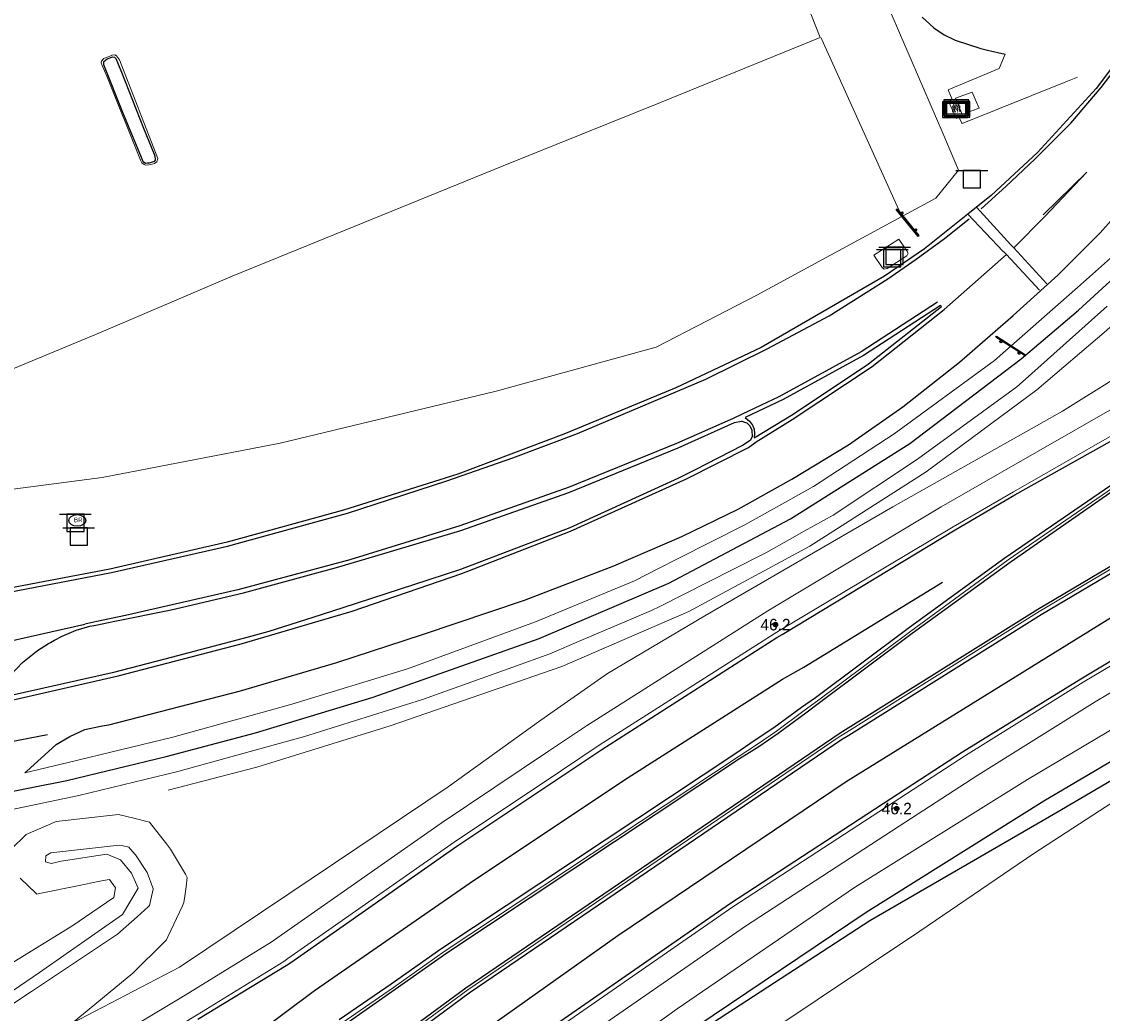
# Model space of a CAD drawing. Header units: metres. Extents: x 169249 to 194689, y 406250 to 412203.
# Tile 357 of 442: x 189115 to 189209, y 411396 to 411482. Entities that reach past the tile are written whole.
import ezdxf
from ezdxf.enums import TextEntityAlignment as Align

# ---------------------------------------------------------------- set-up
doc = ezdxf.new("R2010")
doc.units = ezdxf.units.M
doc.layers.get('0').update_dxf_attribs({"linetype": 'CONTINUOUS'})
for name, color, linetype, lineweight in [('BGT_NLCS_N264$0$B-WE-BV-GELEIDECONSTRUCTIE-G', 252, 'CONTINUOUS', 18), ('BGT_NLCS_N264$0$B-WE-FV-GELEIDING_WILDRASTER-G', 252, 'CONTINUOUS', 18), ('BGT_NLCS_N264$0$B-WE-GW-WATERGANG_INSTEEK-G', 252, 'CONTINUOUS', 18), ('BGT_NLCS_N264$0$B-WE-GW-WATERGANG_SLOOT_BODEM-G', 252, 'CONTINUOUS', 18), ('BGT_NLCS_N264$0$B-WE-IE-TERREINAFSCHEIDING_KUNSTMATIG_HEKWERK-G', 252, 'BGT_NLCS_N264$0$IE-TERREINAFSCHEIDING-KUNSTMATIG', 18), ('BGT_NLCS_N264$0$B-WE-OG-TOPOGRAFIE_CULTUURSCHEIDING-G', 252, 'CONTINUOUS', 18), ('BGT_NLCS_N264$0$B-WE-OG-TOPOGRAFIE_TERREIN_GROEN-GV', 252, 'CONTINUOUS', 18), ('BGT_NLCS_N264$0$B-WE-OG-TOPOGRAFIE_WATER-GV', 252, 'CONTINUOUS', 18), ('BGT_NLCS_N264$0$B-WE-OG-TOPOGRAFIE_WEG_BERM-GV', 252, 'CONTINUOUS', 18), ('BGT_NLCS_N264$0$B-WE-OG-TOPOGRAFIE_WEG_RIJWEG-GV', 252, 'CONTINUOUS', 18), ('BGT_NLCS_N264$0$B-WE-OG-TOPOGRAFIE_WEG_RIJWIELPAD-G', 252, 'CONTINUOUS', 18), ('BGT_NLCS_N264$0$B-WE-OG-TOPOGRAFIE_WEG_VERHARD-G', 252, 'CONTINUOUS', 18), ('BGT_NLCS_N264$0$B-WE-VW-VERKEERSTEKEN_BORD-S', 252, 'CONTINUOUS', 25), ('X-XX-AL-REFERENTIE-G', 7, 'CONTINUOUS', 18)]:
    doc.layers.add(name, color=color, linetype=linetype, lineweight=lineweight)
for name, color, linetype in [('BGT_NLCS_N264$0$B-WE-IE-MEUBILAIR_WEGMEUBILAIR-S', 252, 'CONTINUOUS'), ('BGT_NLCS_N264$0$B-WE-KL-WATER_BRANDLEIDING_PUT-S', 252, 'CONTINUOUS'), ('BGT_NLCS_N264$0$B-WE-OG-TOPOGRAFIE_WATER_SLOOT-GV', 252, 'CONTINUOUS'), ('BGT_NLCS_N264$0$B-WE-OG-TOPOGRAFIE_WEG_RIJWEG-G', 252, 'CONTINUOUS'), ('BGT_NLCS_N264$0$B-WE-OG-TOPOGRAFIE_WEG_VERKEERSEILAND-GV', 252, 'CONTINUOUS'), ('BGT_NLCS_N264$0$B-WE-VH-KANTOPSLUITING-G', 252, 'CONTINUOUS'), ('BGT_NLCS_N264$0$B-WE-VW-MARKERING-G', 252, 'CONTINUOUS'), ('BGT_NLCS_N264$0$Label_Puntobject', 252, 'CONTINUOUS')]:
    doc.layers.add(name, color=color, linetype=linetype)
doc.styles.add('BGT_NLCS_N264$0$NLCS-ISO', font='NLCS-ISO.ttf')
doc.styles.add('BGT_NLCS_N264$0$STANDARD', font='txt')
doc.linetypes.add('BGT_NLCS_N264$0$IE-TERREINAFSCHEIDING-KUNSTMATIG', pattern='A,4,[82,NLCS.SHX,S=0.75,R=90,X=0,Y=0],4,-2', length=10)

# ---------------------------------------------------------------- blocks, each defined once
blk = doc.blocks.new('BGT_NLCS_N264$0$SIE-WEG_SCHRIKHEK')
for points in [[(-1.125, 0), (-1.125, 0.1), (-1.5, 0.1), (-1.5, 0)], [(-0.375, 0), (-0.375, 0.1), (-0.75, 0.1), (-0.75, 0)], [(0.375, 0.1), (0, 0.1), (0, 0), (0.375, 0)], [(1.125, 0), (1.125, 0.1), (0.75, 0.1), (0.75, 0)]]:
    blk.add_hatch(color=0).paths.add_polyline_path(points)
at = {"color": 0}
for p, q in [((-1.125, 0), (-1.125, 0.1)), ((-0.75, 0), (-0.75, 0.1)), ((-0.375, 0), (-0.375, 0.1)), ((0, 0.1), (0, 0)), ((0.375, 0.1), (0.375, 0)), ((0.75, 0.1), (0.75, 0)), ((1.125, 0.1), (1.125, 0))]:
    blk.add_line(p, q, dxfattribs=at)
at = {"flags": 128}
for points in [[(-1.5, 0.1), (1.5, 0.1), (1.5, 0), (-1.5, 0)], [(-1.0125, 0.1), (-1.0125, 0.25), (-0.8625, 0.25), (-0.8625, 0.1)], [(0.8625, 0.1), (0.8625, 0.25), (1.0125, 0.25), (1.0125, 0.1)]]:
    blk.add_lwpolyline(points, close=True, dxfattribs=at)
blk = doc.blocks.new('BGT_NLCS_N264$0$SVW-VERKEERSTEKEN_BORD_ANWB-SO')
blk.add_line((-1.375, 0), (1.375, 0))
at = {"flags": 128}
blk.add_lwpolyline([(-0.75, 0), (-0.75, -1.5), (0.75, -1.5), (0.75, 0)], close=True, dxfattribs=at)
blk = doc.blocks.new('BGT_NLCS_N264$0$SRI-TERREINKAST-SO')
at = {"ltscale": 0.1}
h = blk.add_hatch(color=256, dxfattribs=at)
h.paths.add_polyline_path([(1.163, 0.641), (-1.012, 0.641), (-1.012, -0.71), (1.163, -0.71)])
h.paths.add_polyline_path([(1.013, 0.491), (-0.862, 0.491), (-0.862, -0.56), (1.013, -0.56)], flags=16)
at = {"flags": 128}
for points in [[(1.163, 0.641), (-1.012, 0.641), (-1.012, -0.71), (1.163, -0.71)], [(1.013, 0.491), (-0.862, 0.491), (-0.862, -0.56), (1.013, -0.56)]]:
    blk.add_lwpolyline(points, close=True, dxfattribs=at)
at = {"style": 'BGT_NLCS_N264$0$NLCS-ISO'}
blk.add_text('RI', height=0.6, dxfattribs=at).set_placement((-0.262, -0.289))
blk = doc.blocks.new('BGT_NLCS_N264$0$SIE-WEG_STRAATPOT_BRANDKRAAN-SO')
blk.add_ellipse((0, 0), major_axis=(-0.729, 0), ratio=0.685994)
at = {"style": 'BGT_NLCS_N264$0$NLCS-ISO'}
blk.add_text('BR', height=0.4, dxfattribs=at).set_placement((-0.298, -0.153))
blk = doc.blocks.new('BGT_NLCS_N264$0$SIE-WEG_PAAL_ALGEMEEN_TYPE_02-SO')
at = {"ltscale": 0.5}
h = blk.add_hatch(color=256, dxfattribs=at)
h.paths.add_polyline_path([(0, 0), (0.1875, 0, 0.4142136), (0, 0.1875)])
h.paths.add_polyline_path([(0, -0.1875), (0, 0), (-0.1875, 0, 0.4142136)])
for p, q in [((-0.1875, 0), (0.1875, 0)), ((0, -0.1875), (0, 0.1875))]:
    blk.add_line(p, q, dxfattribs=at)
blk.add_circle((0, 0), 0.1875, dxfattribs=at)
blk = doc.blocks.new('BGT_NLCS_N264')
at = {"layer": 'BGT_NLCS_N264$0$B-WE-BV-GELEIDECONSTRUCTIE-G'}
blk.add_polyline3d([(189231.175, 411471.938, 11.842), (189227.825, 411469.911, 11.752), (189224.499, 411467.659, 11.612), (189221.33, 411465.359, 11.626), (189218.165, 411462.847, 11.614), (189215.162, 411460.353, 11.587), (189209.294, 411454.991, 11.597), (189203.277, 411449.866, 11.651), (189193.672, 411442.765, 11.917), (189183.621, 411436.322, 12.041), (189173.117, 411430.67, 11.895), (189162.127, 411425.909, 11.853), (189147.249, 411420.78, 11.75), (189135.704, 411417.202, 11.681), (189128.017, 411415.19, 11.625)], dxfattribs=at)
at = {"layer": 'BGT_NLCS_N264$0$B-WE-FV-GELEIDING_WILDRASTER-G'}
blk.add_polyline3d([(189074.313, 411314.346, 11.182), (189076.584, 411315.987, 11.173), (189085.896, 411323.55, 11.147), (189095.103, 411331.121, 11.216), (189107.12, 411340.937, 11.128), (189117.121, 411348.943, 11.092), (189127.65, 411357.213, 11.201), (189138.209, 411365.102, 11.233), (189148.703, 411372.764, 11.576), (189159.803, 411380.525, 11.771), (189169.688, 411387.261, 11.878), (189179.796, 411394.086, 11.881), (189193.123, 411402.993, 11.811), (189203.017, 411409.73, 11.789), (189210.929, 411414.861, 11.581)], dxfattribs=at)
at = {"layer": 'BGT_NLCS_N264$0$B-WE-GW-WATERGANG_INSTEEK-G'}
for points in [[(189109.36, 411397.096, 11.35), (189119.688, 411403.422, 11.338), (189123.308, 411405.903, 11.327), (189123.457, 411406.75, 11.299), (189122.936, 411407.468, 11.282), (189122.745, 411407.432, 11.29), (189121.957, 411407.281, 11.322), (189120.309, 411406.949, 11.377), (189116.885, 411406.259, 11.493), (189116.64, 411406.21, 11.501), (189116.575, 411406.272, 11.499), (189115.204, 411407.574, 11.453)], [(189114.434, 411410.107, 11.414), (189115.714, 411411.352, 11.406), (189118.31, 411412.491, 11.408), (189123.727, 411413.102, 11.434), (189125.055, 411412.771, 11.433), (189126.399, 411412.436, 11.431), (189127.879, 411410.55, 11.417), (189128.234, 411410.098, 11.414), (189129.514, 411407.923, 11.449), (189129.681, 411407.64, 11.453), (189129.576, 411406.846, 11.467), (189129.467, 411406.031, 11.481), (189129.394, 411405.478, 11.49), (189129.262, 411405.196, 11.495), (189127.995, 411402.497, 11.546), (189127.878, 411402.248, 11.551), (189127.668, 411402.038, 11.571), (189124.973, 411399.346, 11.831), (189119.702, 411395.015, 12.019)]]:
    blk.add_polyline3d(points, dxfattribs=at)
at = {"layer": 'BGT_NLCS_N264$0$B-WE-GW-WATERGANG_SLOOT_BODEM-G'}
blk.add_polyline3d([(189108.272, 411393.547, 10.554), (189116.886, 411399.41, 10.568), (189124.079, 411404.433, 10.576), (189125.416, 411406.729, 10.536), (189124.839, 411408.006, 10.52), (189123.894, 411409.167, 10.554), (189122.706, 411409.664, 10.668), (189118.766, 411409.066, 10.769), (189117.886, 411408.847, 10.695), (189117.408, 411409.011, 10.69), (189117.421, 411409.518, 10.682), (189117.862, 411409.788, 10.682), (189123.783, 411410.453, 10.605), (189124.014, 411410.4, 10.606), (189124.62, 411410.261, 10.607), (189124.745, 411410.116, 10.608), (189125.196, 411409.592, 10.613), (189126.207, 411408.068, 10.621), (189126.707, 411406.753, 10.623), (189126.741, 411406.663, 10.623), (189126.735, 411406.636, 10.623), (189126.535, 411405.738, 10.625), (189126.417, 411405.208, 10.626), (189126.297, 411405.097, 10.627), (189125.345, 411404.221, 10.637), (189123.642, 411402.744, 10.66), (189116.174, 411397.773, 10.653), (189108.484, 411392.7, 10.719)], dxfattribs=at)
at = {"layer": 'BGT_NLCS_N264$0$B-WE-IE-TERREINAFSCHEIDING_KUNSTMATIG_HEKWERK-G'}
for points in [[(189186.048, 411530.705, 11.882), (189173.826, 411525.52, 11.89), (189173.875, 411525.389, 11.89), (189175.781, 411520.268, 11.909), (189178.17, 411513.85, 11.932), (189181.78, 411504.15, 11.967), (189188.617, 411487.362, 11.865), (189189.654, 411484.815, 11.85), (189195.126, 411472.086, 11.762), (189196.5, 411468.891, 11.74), (189194.531, 411466.476, 11.731), (189192.08, 411465.148, 11.727), (189191.575, 411464.874, 11.726)], [(189191.575, 411464.874, 11.726), (189183.008, 411460.231, 11.711), (189179.011, 411458.065, 11.704), (189170.292, 411453.556, 11.688)], [(189170.292, 411453.556, 11.688), (189156.451, 411449.761, 11.728), (189137.731, 411445.259, 11.595), (189122.302, 411442.272, 11.595), (189107.038, 411440.284, 11.562), (189095.421, 411438.538, 11.559), (189087.959, 411437.537, 11.535), (189087.777, 411437.52, 11.533), (189085.826, 411437.523, 11.454)]]:
    blk.add_polyline3d(points, dxfattribs=at)
at = {"layer": 'BGT_NLCS_N264$0$B-WE-OG-TOPOGRAFIE_CULTUURSCHEIDING-G'}
blk.add_polyline3d([(189184.595, 411480.357, 11.76), (189184.662, 411480.209, 11.76), (189191.575, 411464.874, 11.725)], dxfattribs=at)
at = {"layer": 'BGT_NLCS_N264$0$B-WE-OG-TOPOGRAFIE_TERREIN_GROEN-GV'}
blk.add_polyline3d([(189119.702, 411395.015, 12.019), (189129.004, 411399.879, 12.261), (189138.492, 411406.213, 12.288), (189152.282, 411415.479, 12.279), (189160.316, 411421.267, 12.165)], dxfattribs=at)
at = {"layer": 'BGT_NLCS_N264$0$B-WE-OG-TOPOGRAFIE_WATER-GV'}
blk.add_polyline3d([(189279.9, 411458.217, 11.849), (189269.241, 411453.155, 11.727), (189252.257, 411444.704, 11.7), (189236.301, 411434.95, 11.142), (189220.387, 411426.778, 11.733), (189202.458, 411416.122, 11.684), (189187.488, 411406.785, 11.767), (189172.123, 411396.278, 11.746), (189157.358, 411385.68, 11.775)], dxfattribs=at)
at = {"layer": 'BGT_NLCS_N264$0$B-WE-OG-TOPOGRAFIE_WATER_SLOOT-GV'}
for points in [[(189174.017, 411394.315, 10.452), (189188.792, 411403.924, 10.499), (189204.904, 411413.229, 10.552), (189222.872, 411423.774, 10.62), (189237.833, 411432.439, 10.484), (189253.816, 411440.871, 10.483), (189271.639, 411449.772, 10.388)], [(189271.206, 411450.276, 10.552), (189253.52, 411441.544, 10.579), (189238.271, 411433.703, 10.674), (189221.606, 411424.694, 10.705), (189203.891, 411414.24, 10.583), (189188.489, 411404.623, 10.592), (189173.724, 411394.682, 10.571), (189158.502, 411383.837, 10.599)]]:
    blk.add_polyline3d(points, dxfattribs=at)
at = {"layer": 'BGT_NLCS_N264$0$B-WE-OG-TOPOGRAFIE_WEG_BERM-GV'}
for points in [[(189155.89, 411387.818, 12.042), (189163.31, 411393.227, 12.017), (189178.046, 411403.44, 11.99), (189191.924, 411412.458, 11.949), (189198.163, 411416.513, 11.931), (189208.311, 411422.851, 11.943), (189221.146, 411430.457, 11.942), (189231.585, 411436.411, 11.925), (189242.048, 411442.147, 11.932), (189252.706, 411447.717, 11.932), (189268.742, 411455.797, 12.041), (189282.217, 411462.239, 12.122), (189284.707, 411463.363, 12.149), (189294.97, 411467.998, 12.255), (189306.913, 411473.17, 12.38), (189317.992, 411477.814, 12.567), (189331.998, 411483.299, 12.816), (189343.154, 411487.469, 13.084), (189354.369, 411491.425, 13.337), (189369.078, 411496.301, 13.705)], [(189160.316, 411421.267, 12.165), (189166.091, 411425.304, 12.257), (189174.527, 411430.307, 12.164), (189190.804, 411439.726, 12.159), (189205.503, 411448.009, 12.059), (189219.328, 411456.636, 12.099), (189226.975, 411460.919, 12.056), (189232.442, 411464.492, 11.991), (189235.658, 411466.594, 12.175)], [(189041.833, 411331.314, 11.679), (189047.36, 411335.716, 11.701), (189050.666, 411338.467, 11.704), (189052.062, 411339.601, 11.726), (189061.356, 411347.287, 11.732), (189073.103, 411356.809, 11.77), (189084.821, 411366.256, 11.864), (189095.471, 411374.75, 11.988), (189103.831, 411381.227, 12.129), (189113.938, 411388.01, 12.285), (189121.629, 411392.706, 12.383), (189129.488, 411397.451, 12.438), (189136.938, 411402.036, 12.421), (189151.676, 411412.347, 12.428), (189160.983, 411418.573, 12.404), (189164.267, 411420.77, 12.396), (189179.966, 411430.739, 12.347), (189194.998, 411439.728, 12.326), (189200.269, 411442.771, 12.303), (189213.188, 411450.161, 12.314), (189224.091, 411456.105, 12.305), (189229.268, 411458.806, 12.321), (189231.881, 411460.128, 12.323), (189235.338, 411461.584, 12.296)]]:
    blk.add_polyline3d(points, dxfattribs=at)
at = {"layer": 'BGT_NLCS_N264$0$B-WE-OG-TOPOGRAFIE_WEG_RIJWEG-G'}
blk.add_line((189198.038, 411465.68, 11.523), (189197.292, 411465.081, 11.53), dxfattribs=at)
for points in [[(189242.182, 411547.4, 11.55), (189242.492, 411547.205, 11.551), (189239.361, 411539.178, 11.606), (189235.382, 411529.234, 11.584), (189229.809, 411515.077, 11.499), (189225.497, 411504.89, 11.465), (189219.849, 411493.399, 11.425), (189217.086, 411488.581, 11.426), (189211.583, 411480.176, 11.424), (189208.397, 411475.969, 11.447), (189203.316, 411470.423, 11.503), (189199.317, 411466.707, 11.51), (189198.038, 411465.68, 11.523)], [(189122.894, 411420.869, 11.784), (189134.294, 411423.805, 11.809), (189142.631, 411426.262, 11.78), (189150.054, 411428.684, 11.807), (189158.897, 411431.653, 11.764), (189166.625, 411434.633, 11.768), (189172.527, 411437.157, 11.747), (189177.396, 411439.544, 11.739), (189182.063, 411442.135, 11.714), (189186.953, 411445.115, 11.704), (189191.665, 411448.383, 11.696), (189196.569, 411452.252, 11.657), (189201.23, 411456.303, 11.604), (189205.091, 411459.8, 11.563), (189208.759, 411463.454, 11.524), (189212.307, 411467.446, 11.47), (189215.789, 411471.636, 11.479), (189215.837, 411471.693, 11.479)], [(189197.292, 411465.081, 11.53), (189193.544, 411462.072, 11.568), (189190.078, 411459.702, 11.612), (189179.387, 411453.525, 11.671), (189172.003, 411450.048, 11.71), (189162.295, 411446.028, 11.71), (189153.108, 411442.572, 11.749), (189143.205, 411439.438, 11.721), (189133.15, 411436.678, 11.73), (189122.961, 411434.325, 11.725), (189112.614, 411432.387, 11.731)], [(189113.41, 411424.179, 11.901), (189115.408, 411426.243, 11.953), (189116.42, 411427.057, 11.924), (189116.704, 411427.285, 11.916), (189117.67, 411427.893, 11.905), (189117.833, 411427.984, 11.906), (189118.177, 411428.177, 11.907), (189118.833, 411428.544, 11.91), (189120.054, 411429.062, 11.91), (189121.241, 411429.395, 11.916), (189121.768, 411429.499, 11.909), (189123.412, 411429.824, 11.889), (189128.3, 411430.823, 11.881), (189134.558, 411432.299, 11.937), (189140.904, 411434.024, 11.898), (189142.606, 411434.487, 11.888), (189146.701, 411435.692, 11.87), (189147.283, 411435.863, 11.868), (189153.386, 411437.693, 11.932), (189162.732, 411440.977, 11.876), (189172.197, 411444.837, 11.857), (189177.095, 411447.025, 11.88), (189177.703, 411447.16, 11.872), (189177.706, 411447.161, 11.872), (189177.711, 411447.159, 11.872), (189178.024, 411447.053, 11.869), (189178.164, 411447.005, 11.868), (189178.2, 411446.966, 11.867), (189178.279, 411446.881, 11.865), (189178.407, 411446.742, 11.862), (189178.596, 411446.38, 11.825), (189178.606, 411445.794, 11.828), (189178.445, 411445.471, 11.816), (189177.785, 411445.034, 11.808), (189173.63, 411442.925, 11.852), (189172.406, 411442.304, 11.865), (189172.168, 411442.183, 11.868), (189162.813, 411437.93, 11.867), (189153.343, 411434.301, 11.875), (189149.268, 411432.982, 11.879), (189143.164, 411431.005, 11.884), (189140.551, 411430.165, 11.873), (189136.739, 411428.94, 11.857), (189134.943, 411428.461, 11.86), (189127.75, 411426.543, 11.873), (189123.187, 411425.354, 11.841), (189114.159, 411423.332, 11.883)], [(189115.62, 411416.712, 11.766), (189115.702, 411416.786, 11.767), (189115.746, 411416.826, 11.768), (189118.31, 411419.15, 11.803), (189119.504, 411419.852, 11.762), (189120.797, 411420.47, 11.762), (189122.172, 411420.732, 11.776), (189122.865, 411420.863, 11.784), (189122.894, 411420.869, 11.784)]]:
    blk.add_polyline3d(points, dxfattribs=at)
at = {"layer": 'BGT_NLCS_N264$0$B-WE-OG-TOPOGRAFIE_WEG_RIJWEG-GV'}
for points in [[(189154.712, 411389.434, 12.042), (189162.151, 411394.857, 12.017), (189176.931, 411405.101, 11.99), (189190.834, 411414.135, 11.949), (189197.088, 411418.2, 11.931), (189207.271, 411424.56, 11.943), (189220.141, 411432.186, 11.942), (189230.609, 411438.157, 11.925), (189241.104, 411443.91, 11.932), (189251.793, 411449.496, 11.932), (189267.861, 411457.592, 12.041), (189281.374, 411464.053, 12.122), (189283.884, 411465.186, 12.149), (189294.161, 411469.827, 12.255), (189306.129, 411475.01, 12.38), (189317.241, 411479.668, 12.567), (189331.283, 411485.167, 12.816), (189342.471, 411489.349, 13.084), (189353.25, 411493.151, 13.326), (189353.721, 411493.317, 13.337), (189368.203, 411498.123, 13.698), (189368.437, 411498.196, 13.704)], [(189232.784, 411458.343, 12.323), (189230.182, 411457.027, 12.321), (189225.032, 411454.34, 12.305), (189214.163, 411448.415, 12.314), (189201.265, 411441.037, 12.303), (189196.011, 411438.004, 12.326), (189180.993, 411429.023, 12.347), (189180.524, 411428.742, 12.347), (189165.36, 411419.095, 12.396), (189162.095, 411416.911, 12.404), (189152.805, 411410.696, 12.428), (189138.398, 411400.617, 12.421), (189138.036, 411400.364, 12.421)], [(189131.367, 411386.526, 12.289), (189134.571, 411388.924, 12.269), (189139, 411392.136, 12.287), (189142.603, 411394.693, 12.262), (189143.056, 411395.015, 12.259), (189147.545, 411398.127, 12.271), (189152.021, 411401.296, 12.258), (189177.387, 411418.086, 12.186), (189179.077, 411419.188, 12.175), (189180.724, 411420.304, 12.176), (189183.109, 411422.089, 12.166), (189184.284, 411422.934, 12.19), (189192.349, 411428.976, 12.193), (189200.801, 411435.133, 12.17), (189209.848, 411441.369, 12.232), (189216.361, 411444.989, 12.217), (189234.064, 411454.415, 12.216), (189239.854, 411457.331, 12.251), (189240.208, 411457.524, 12.242)], [(189239.491, 411451.254, 12.12), (189235.142, 411448.923, 12.118), (189219.399, 411440.115, 12.138), (189203.487, 411430.683, 12.123), (189186.802, 411420.234, 12.164), (189186.163, 411419.833, 12.165), (189153.972, 411397.903, 12.228), (189137.065, 411385.483, 12.263)], [(189138.036, 411400.364, 12.421), (189130.529, 411395.743, 12.438), (189122.667, 411390.996, 12.383), (189115.017, 411386.325, 12.285), (189105.002, 411379.604, 12.129), (189096.707, 411373.178, 11.988), (189086.072, 411364.696, 11.864), (189074.36, 411355.254, 11.77), (189062.623, 411345.739, 11.732), (189053.33, 411338.055, 11.726), (189052.565, 411337.433, 11.714), (189051.937, 411336.922, 11.704), (189048.623, 411334.165, 11.701), (189046.309, 411332.322, 11.692)]]:
    blk.add_polyline3d(points, dxfattribs=at)
at = {"layer": 'BGT_NLCS_N264$0$B-WE-OG-TOPOGRAFIE_WEG_RIJWIELPAD-G'}
for points in [[(189213.54, 411464.735, 11.584), (189206.806, 411458.741, 11.593), (189199.593, 411452.409, 11.663), (189190.927, 411446.054, 11.714), (189183.922, 411441.488, 11.745), (189177.975, 411438.188, 11.779), (189172.136, 411435.222, 11.788), (189170.552, 411434.417, 11.79), (189168.413, 411433.33, 11.793), (189159.836, 411429.765, 11.815), (189148.744, 411425.701, 11.813), (189138.729, 411422.661, 11.793), (189136.04, 411421.908, 11.768), (189132.904, 411421.029, 11.74), (189128.444, 411419.779, 11.699), (189119.368, 411417.59, 11.676), (189115.62, 411416.712, 11.766)], [(189209.367, 411457.11, 11.663), (189202.289, 411450.788, 11.724), (189201.551, 411450.129, 11.73), (189192.932, 411443.876, 11.764), (189185.627, 411439.027, 11.805), (189183.123, 411437.619, 11.815), (189181.838, 411436.896, 11.821), (189179.783, 411435.741, 11.829), (189176.95, 411434.313, 11.836), (189170.604, 411431.114, 11.851), (189169.894, 411430.756, 11.853), (189163.786, 411428.149, 11.856), (189161.088, 411426.997, 11.858), (189157.886, 411425.852, 11.861), (189150.044, 411423.049, 11.868), (189139.742, 411419.834, 11.821), (189138.152, 411419.392, 11.798), (189130.739, 411417.33, 11.692), (189129.577, 411417.007, 11.675), (189128.85, 411416.829, 11.671), (189120.276, 411414.729, 11.623), (189113.542, 411413.338, 11.608)]]:
    blk.add_polyline3d(points, dxfattribs=at)
at = {"layer": 'BGT_NLCS_N264$0$B-WE-OG-TOPOGRAFIE_WEG_VERHARD-G'}
for points in [[(189081.129, 411463.227, 11.528), (189086.976, 411464.56, 11.745), (189090.641, 411455.468, 11.817), (189093.332, 411448.295, 11.668), (189093.756, 411448.47, 11.684), (189096.718, 411449.689, 11.793), (189098.178, 411450.313, 11.781), (189100.066, 411445.694, 11.679), (189100.068, 411445.689, 11.679), (189100.068, 411445.689, 11.679), (189122.006, 411454.771, 11.658), (189133.557, 411459.702, 11.604), (189157.038, 411469.255, 11.622), (189170.659, 411474.734, 11.61), (189184.506, 411480.382, 11.611), (189182.638, 411485.162, 11.659), (189187.876, 411487.305, 11.657), (189177.371, 411513.546, 11.712), (189177.35, 411513.598, 11.712)], [(189123.82, 411478.454, 11.581), (189127.12, 411469.902, 11.56), (189127.05, 411469.62, 11.566), (189126.838, 411469.478, 11.566), (189126.646, 411469.411, 11.569), (189126.356, 411469.338, 11.581), (189126.067, 411469.324, 11.598), (189125.944, 411469.377, 11.598), (189125.754, 411469.519, 11.598), (189125.63, 411469.759, 11.595), (189122.717, 411477.024, 11.628), (189122.316, 411477.95, 11.619), (189122.234, 411478.183, 11.619), (189122.254, 411478.327, 11.619), (189122.362, 411478.474, 11.619), (189122.459, 411478.557, 11.619), (189122.65, 411478.634, 11.612), (189123.137, 411478.83, 11.596), (189123.156, 411478.838, 11.595), (189123.419, 411478.864, 11.569), (189123.554, 411478.788, 11.581), (189123.82, 411478.454, 11.581)], [(189206.8, 411476.95, 11.69), (189205.929, 411476.601, 11.756), (189196.801, 411472.935, 11.964), (189196.783, 411472.971, 11.965), (189196.602, 411473.339, 11.98), (189196.486, 411473.575, 11.989), (189196.309, 411473.353, 11.93), (189195.622, 411474.834, 11.948), (189195.935, 411475.005, 11.991), (189195.585, 411475.851, 11.966), (189197.725, 411476.735, 11.927), (189200.018, 411477.683, 11.886), (189200.529, 411478.936, 11.86)], [(189196.799, 411473.712, 12.05), (189196.218, 411475.116, 12.047), (189197.661, 411475.644, 12.053), (189198.019, 411474.834, 12.055), (189198.269, 411474.267, 12.056), (189198.235, 411474.254, 12.056), (189197.64, 411474.026, 12.053), (189196.802, 411473.705, 12.05), (189196.799, 411473.712, 12.05)], [(189192.002, 411461.472, 11.665), (189190.298, 411460.381, 11.662), (189190.045, 411460.323, 11.676), (189189.885, 411460.451, 11.688), (189189.154, 411461.532, 11.669), (189191.305, 411462.918, 11.704), (189192.019, 411461.914, 11.676), (189192.117, 411461.702, 11.677), (189192.002, 411461.472, 11.665)]]:
    blk.add_polyline3d(points, dxfattribs=at)
at = {"layer": 'BGT_NLCS_N264$0$B-WE-OG-TOPOGRAFIE_WEG_VERKEERSEILAND-GV'}
for points in [[(189239.085, 411456.703, 12.353), (189234.16, 411454.209, 12.339), (189216.488, 411444.793, 12.34), (189209.959, 411441.172, 12.347), (189200.951, 411434.916, 12.314), (189192.472, 411428.777, 12.304), (189184.447, 411422.773, 12.314), (189183.254, 411421.877, 12.317), (189180.859, 411420.098, 12.319), (189179.195, 411418.96, 12.313), (189177.506, 411417.92, 12.319), (189152.163, 411401.078, 12.38), (189147.695, 411397.955, 12.379), (189143.238, 411394.819, 12.382)], [(189136.889, 411385.641, 12.385), (189153.807, 411398.083, 12.352), (189186.241, 411420.161, 12.295), (189203.367, 411430.885, 12.236), (189219.291, 411440.314, 12.248), (189235.027, 411449.134, 12.22), (189239.388, 411451.445, 12.223)]]:
    blk.add_polyline3d(points, dxfattribs=at)
at = {"layer": 'BGT_NLCS_N264$0$B-WE-VH-KANTOPSLUITING-G'}
for points in [[(189193.347, 411482.149, 11.971), (189194.353, 411481.224, 11.952), (189195.255, 411480.6, 11.942), (189196.069, 411480.208, 11.939), (189196.21, 411480.14, 11.938), (189198.413, 411479.423, 11.911), (189198.991, 411479.29, 11.897), (189200.529, 411478.936, 11.86)], [(189122.454, 411478.019, 11.692), (189122.448, 411478.164, 11.692), (189122.466, 411478.301, 11.694), (189122.755, 411478.524, 11.694), (189123.24, 411478.691, 11.702), (189123.388, 411478.674, 11.7), (189123.479, 411478.562, 11.699), (189123.983, 411477.363, 11.692), (189125.898, 411472.538, 11.712), (189126.817, 411470.266, 11.679), (189126.883, 411470.104, 11.677), (189126.911, 411469.849, 11.678), (189126.91, 411469.76, 11.679), (189126.812, 411469.637, 11.68), (189126.367, 411469.509, 11.7), (189126.212, 411469.492, 11.701), (189126.058, 411469.474, 11.701), (189125.851, 411469.619, 11.702), (189125.743, 411469.915, 11.696), (189125.721, 411469.974, 11.695), (189124.11, 411473.893, 11.69), (189122.454, 411478.019, 11.692)]]:
    blk.add_polyline3d(points, dxfattribs=at)
at = {"layer": 'BGT_NLCS_N264$0$B-WE-VW-MARKERING-G'}
for p, q in [((189204.135, 411459.053, 11.54), (189201.279, 411462.16, 11.661)), ((189200.639, 411461.594, 11.669), (189203.505, 411458.496, 11.547))]:
    blk.add_line(p, q, dxfattribs=at)
at = {"layer": 'BGT_NLCS_N264$0$B-WE-VW-MARKERING-G', "linetype": 'Continuous'}
blk.add_line((189105.355, 411417.697, 11.773), (189117.588, 411420.026, 11.758), dxfattribs=at)
for points in [[(189198.448, 411465.549, 11.551), (189200.589, 411467.478, 11.527), (189203.123, 411469.864, 11.517), (189206.215, 411472.951, 11.485), (189208.853, 411476.034, 11.462), (189211.189, 411479.094, 11.435)], [(189027.962, 411409.724, 11.556), (189040.107, 411408.922, 11.56), (189049.662, 411408.663, 11.562), (189067.529, 411409.015, 11.591), (189082.737, 411410.085, 11.6), (189088.895, 411410.872, 11.632), (189097.924, 411412.125, 11.66), (189106.984, 411413.615, 11.666), (189119.249, 411416.044, 11.645), (189127.85, 411418.109, 11.692), (189135.581, 411420.162, 11.77), (189145.788, 411423.242, 11.861), (189160.163, 411428.329, 11.86), (189171.399, 411433.132, 11.836), (189181.926, 411438.698, 11.793), (189192.275, 411445.216, 11.751), (189201.913, 411452.538, 11.688), (189206.871, 411456.777, 11.649), (189213.345, 411462.68, 11.625), (189220.377, 411468.426, 11.682), (189225.395, 411471.83, 11.756), (189229.077, 411474.145, 11.799)], [(189114.259, 411432.357, 11.739), (189123.114, 411434.051, 11.743), (189133.164, 411436.339, 11.74), (189143.56, 411439.2, 11.763), (189152.151, 411441.98, 11.758), (189157.875, 411443.965, 11.73), (189163.495, 411446.093, 11.73), (189174.586, 411450.802, 11.707), (189179.917, 411453.423, 11.713), (189185.292, 411456.289, 11.654), (189190.369, 411459.465, 11.616), (189192.807, 411461.175, 11.607), (189195.282, 411462.982, 11.583), (189197.407, 411464.662, 11.543)], [(189130.606, 411395.362, 12.423), (189138.259, 411400.013, 12.417), (189138.638, 411400.278, 12.418), (189153.029, 411410.342, 12.442), (189165.582, 411418.712, 12.391), (189180.736, 411428.411, 12.344), (189181.208, 411428.696, 12.343), (189196.206, 411437.749, 12.305), (189201.372, 411440.763, 12.298), (189214.47, 411448.098, 12.321), (189225.073, 411453.829, 12.306), (189230.389, 411456.626, 12.317), (189234.078, 411458.499, 12.321), (189241.91, 411462.437, 12.316), (189243.805, 411463.444, 12.32), (189246.514, 411464.715, 12.337), (189247.261, 411465.121, 12.337)], [(189020.974, 411286.837, 11.868), (189027.665, 411292.311, 11.869), (189031.296, 411295.273, 11.879), (189039.576, 411302.029, 11.904), (189054.332, 411314.148, 11.945), (189072.787, 411329.344, 11.978), (189091.268, 411344.424, 11.982), (189108.683, 411358.583, 12.035), (189109.796, 411359.488, 12.039), (189128.443, 411374.305, 12.155), (189147.497, 411388.793, 12.188), (189166.983, 411402.609, 12.128), (189186.764, 411415.957, 12.085), (189188.797, 411417.217, 12.08), (189210.339, 411430.57, 12.025), (189224.731, 411438.989, 12.025), (189237.55, 411446.112, 12.037)], [(189242.293, 411444.905, 11.942), (189240.978, 411444.204, 11.942), (189230.425, 411438.511, 11.943), (189219.971, 411432.541, 11.95), (189207.084, 411424.806, 11.951), (189196.837, 411418.498, 11.966), (189190.626, 411414.45, 11.977), (189176.73, 411405.395, 12), (189161.943, 411395.154, 12.024), (189147.341, 411384.59, 12.08), (189132.992, 411373.646, 12.07), (189121.199, 411364.414, 11.999), (189111.815, 411356.935, 11.942), (189110.74, 411356.061, 11.94), (189097.828, 411345.559, 11.908), (189083.72, 411334.038, 11.892), (189069.792, 411322.638, 11.875), (189062.875, 411316.835, 11.853), (189060.666, 411314.859, 11.857), (189058.399, 411312.878, 11.838), (189056.261, 411310.848, 11.848)], [(189056.849, 411332.01, 11.894), (189056.926, 411332.072, 11.894), (189057.305, 411332.38, 11.894), (189069.774, 411342.617, 11.913), (189091.718, 411360.424, 11.999), (189101.073, 411367.913, 12.079), (189105.101, 411371.138, 12.113), (189113.533, 411377.617, 12.21), (189124.389, 411385.664, 12.308), (189140.476, 411397.689, 12.366), (189140.782, 411397.918, 12.367), (189154.113, 411407.113, 12.355), (189167.564, 411416.088, 12.306), (189181.233, 411424.8, 12.266), (189183.079, 411425.867, 12.262), (189195.101, 411433.207, 12.34)], [(189094.615, 411423.871, 11.904), (189103.471, 411425.726, 11.888), (189113.103, 411427.857, 11.869), (189120.82, 411429.587, 11.862)]]:
    blk.add_polyline3d(points, dxfattribs=at)
at = {"layer": 'BGT_NLCS_N264$0$B-WE-VW-MARKERING-G'}
for points in [[(189203.834, 411465.021, 11.634), (189207.596, 411468.71, 11.58), (189203.965, 411464.881, 11.629), (189201.279, 411462.16, 0.143)], [(189201.279, 411462.16, 11.661), (189201.271, 411462.169, 11.661), (189201.042, 411462.4, 11.663), (189201.022, 411462.421, 11.662), (189198.038, 411465.68, 11.523)], [(189197.292, 411465.081, 11.53), (189200.348, 411461.859, 11.67), (189200.371, 411461.834, 11.671), (189200.639, 411461.594, 11.669), (189200.639, 411461.594, 11.669)], [(189248.764, 411462.184, 12.26), (189244.682, 411460.078, 12.257), (189239.722, 411457.635, 12.251), (189233.92, 411454.701, 12.244), (189215.998, 411445.217, 12.247), (189209.677, 411441.592, 12.258), (189200.404, 411435.22, 12.206), (189192.13, 411429.189, 12.204), (189184.087, 411423.203, 12.211), (189182.897, 411422.351, 12.203), (189180.496, 411420.606, 12.207), (189178.796, 411419.461, 12.208), (189177.196, 411418.39, 12.219), (189151.658, 411401.436, 12.297), (189147.345, 411398.407, 12.295), (189142.847, 411395.313, 12.301)], [(189113.809, 411422.852, 11.845), (189114.861, 411423.082, 11.843), (189123.69, 411425.105, 11.846), (189134.362, 411427.874, 11.844), (189143.975, 411430.692, 11.84), (189153.478, 411433.978, 11.842), (189162.883, 411437.641, 11.863), (189172.92, 411442.163, 11.838), (189178.295, 411444.87, 11.819), (189178.958, 411445.363, 11.809), (189182.065, 411447.291, 11.794), (189188.995, 411451.897, 11.756), (189195.246, 411456.814, 11.714), (189200.639, 411461.594, 0.052)], [(189194.675, 411457.451, 11.733), (189188.042, 411453.16, 11.772), (189180.923, 411449.261, 11.809), (189177.758, 411447.773, 11.813), (189176.968, 411447.397, 11.807), (189172.051, 411445.212, 11.84), (189162.767, 411441.43, 11.84), (189153.283, 411438.087, 11.845), (189143.764, 411435.159, 11.844), (189134.064, 411432.552, 11.84), (189124.32, 411430.333, 11.855), (189121.855, 411429.82, 11.839), (189120.82, 411429.587, 11.862)], [(189178.804, 411446.09, 11.844), (189178.799, 411445.712, 11.827), (189182.177, 411447.761, 11.804), (189188.689, 411452.13, 11.775), (189195.019, 411457.075, 11.717), (189194.931, 411457.179, 11.714), (189188.248, 411452.83, 11.777), (189181.288, 411449.018, 11.819), (189178.003, 411447.478, 11.828), (189178.375, 411447.143, 11.85), (189178.637, 411446.806, 11.857), (189178.787, 411446.467, 11.857), (189178.804, 411446.09, 11.844)], [(189137.244, 411385.182, 12.252), (189154.111, 411397.666, 12.221), (189186.364, 411419.587, 12.159), (189186.977, 411419.97, 12.157), (189203.661, 411430.415, 12.109), (189219.543, 411439.822, 12.122), (189235.31, 411448.635, 12.118), (189239.155, 411450.66, 12.092)]]:
    blk.add_polyline3d(points, dxfattribs=at)
at = {"layer": 'BGT_NLCS_N264$0$B-WE-IE-MEUBILAIR_WEGMEUBILAIR-S', "color": 7}
for name, p in [('BGT_NLCS_N264$0$SRI-TERREINKAST-SO', (189196.216, 411474.326, 11.939)), ('BGT_NLCS_N264$0$SRI-TERREINKAST-SO', (189196.111, 411474.157, 11.914)), ('BGT_NLCS_N264$0$SRI-TERREINKAST-SO', (189196.299, 411474.194, 11.899)), ('BGT_NLCS_N264$0$SIE-WEG_PAAL_ALGEMEEN_TYPE_02-SO', (189180.634, 411429.537, 12.279)), ('BGT_NLCS_N264$0$SIE-WEG_PAAL_ALGEMEEN_TYPE_02-SO', (189191.141, 411413.608, 11.889))]:
    blk.add_blockref(name, p, dxfattribs=at)
at = {"layer": 'BGT_NLCS_N264$0$B-WE-KL-WATER_BRANDLEIDING_PUT-S', "color": 7, "linetype": 'Continuous'}
blk.add_blockref('BGT_NLCS_N264$0$SIE-WEG_STRAATPOT_BRANDKRAAN-SO', (189120.152, 411438.56, 11.744), dxfattribs=at)
at = {"layer": 'BGT_NLCS_N264$0$B-WE-VW-VERKEERSTEKEN_BORD-S', "color": 7}
for p in [(189197.639, 411468.846, 11.723), (189190.746, 411462.018, 11.712), (189190.955, 411462.232, 11.707), (189119.995, 411439.101, 11.631), (189120.275, 411437.92, 11.625)]:
    blk.add_blockref('BGT_NLCS_N264$0$SVW-VERKEERSTEKEN_BORD_ANWB-SO', p, dxfattribs=at)
for p, rotation in [((189192.042, 411464.322, 11.67), 308.9076327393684), ((189201.039, 411453.693, 11.634), 147.4448766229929)]:
    blk.add_blockref('BGT_NLCS_N264$0$SIE-WEG_SCHRIKHEK', p, dxfattribs=dict(at, rotation=rotation))
at = {"layer": 'BGT_NLCS_N264$0$Label_Puntobject', "lineweight": 18, "style": 'BGT_NLCS_N264$0$STANDARD'}
for p in [(189180.634, 411429.537, 12.279), (189191.141, 411413.608, 11.889)]:
    blk.add_text('46.2', height=1, dxfattribs=at).set_placement(p, align=Align.MIDDLE)

msp = doc.modelspace()

# ---------------------------------------------------------------- block references
at = {"layer": 'X-XX-AL-REFERENTIE-G'}
msp.add_blockref('BGT_NLCS_N264', (0, 0), dxfattribs=at)

doc.saveas('drawing.dxf')
